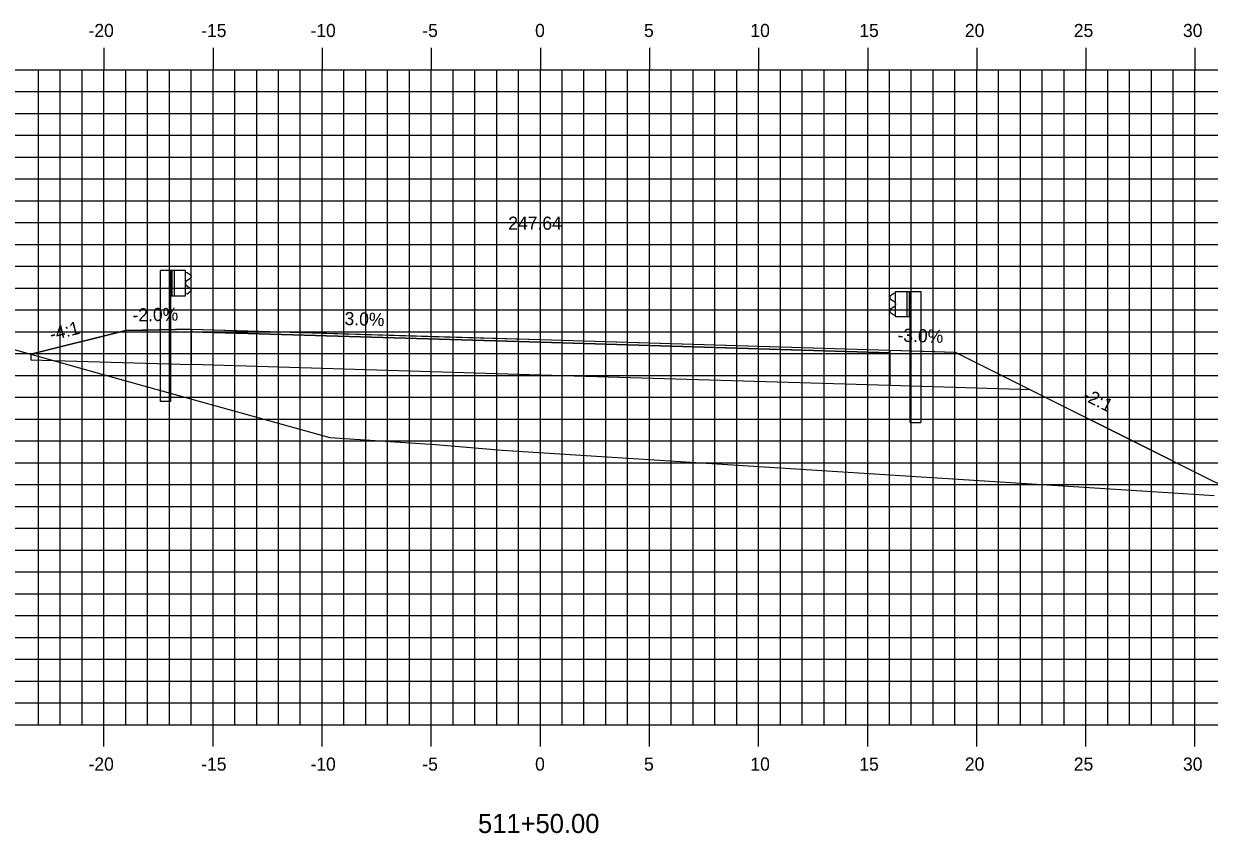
# Model space of a CAD drawing. Extents: x 1170543 to 1177585, y 609599 to 610623.
# Drawn here: x 1172598.6 to 1172652.9, y 610312.8 to 610349.9 of the extents above; entities that cross this region are included whole.
import ezdxf

# ---------------------------------------------------------------- set-up
doc = ezdxf.new("R2010")
doc.units = 0
for name, color, linetype in [('ANNOTATION', 7, 'Continuous'), ('D_Guardrail_Beam_Lt', 7, 'Continuous'), ('D_Guardrail_Beam_Rt', 7, 'Continuous'), ('D_Roadway_Centerline', 7, 'Continuous'), ('D_Roadway_Centerline_Text', 7, 'Continuous'), ('D_Roadway_Edge_Shoulder', 7, 'Continuous'), ('D_Roadway_Edge_TW', 7, 'Continuous'), ('D_Roadway_Pavement', 7, 'Continuous'), ('D_Roadway_SlopeLines', 7, 'Continuous'), ('D_Roadway_SubGrade', 7, 'Continuous'), ('H_V ANNOTATION', 7, 'Continuous'), ('MAJOR', 7, 'Continuous'), ('MINOR', 7, 'Continuous'), ('S_Roadway_Centerline', 7, 'Continuous')]:
    doc.layers.add(name, color=color, linetype=linetype)

msp = doc.modelspace()

# ---------------------------------------------------------------- linework, layer by layer
at = {"layer": 'D_Guardrail_Beam_Lt'}
for p, q in [((1172604.861, 610338.608), (1172604.861, 610332.608)), ((1172605.332, 610338.608), (1172604.861, 610338.608)), ((1172606.02, 610338.608), (1172605.332, 610338.608)), ((1172605.332, 610338.608), (1172605.332, 610337.442)), ((1172605.395, 610338.608), (1172605.395, 610337.442)), ((1172605.499, 610338.608), (1172605.499, 610337.442)), ((1172606.02, 610337.442), (1172606.02, 610338.608)), ((1172606.02, 610338.525), (1172606.094, 610338.511)), ((1172606.11, 610338.504), (1172606.253, 610338.404)), ((1172606.024, 610338.06), (1172606.024, 610337.99)), ((1172606.253, 610338.261), (1172606.058, 610338.125)), ((1172605.332, 610337.442), (1172606.02, 610337.442)), ((1172605.353, 610332.608), (1172605.353, 610337.442)), ((1172606.094, 610337.54), (1172606.02, 610337.525)), ((1172606.058, 610337.926), (1172606.253, 610337.789)), ((1172606.253, 610337.646), (1172606.11, 610337.546)), ((1172605.353, 610332.608), (1172604.861, 610332.608))]:
    msp.add_line(p, q, dxfattribs=at)
for centre, major_axis, start_param, end_param in [((1172606.086, 610338.47), (0.0417, 0), 0.959931, 1.376053), ((1172606.103, 610338.06), (-0.0789, 0), 5.323254, 6.283185), ((1172606.103, 610337.99), (-0.0789, 0), 6.283185, 7.243116), ((1172606.203, 610338.332), (0.0877, 0), 5.323254, 7.243116), ((1172606.086, 610337.58), (0.0417, 0), 4.907132, 5.323254), ((1172606.203, 610337.718), (0.0877, 0), 5.323254, 7.243116)]:
    msp.add_ellipse(centre, major_axis=major_axis, ratio=0.995501, start_param=start_param, end_param=end_param, dxfattribs=at)
at = {"layer": 'D_Guardrail_Beam_Rt'}
for p, q in [((1172638.471, 610337.544), (1172638.328, 610337.444)), ((1172638.561, 610337.565), (1172638.487, 610337.551)), ((1172638.561, 610337.648), (1172639.249, 610337.648)), ((1172638.561, 610336.482), (1172638.561, 610337.648)), ((1172639.082, 610337.648), (1172639.082, 610336.482)), ((1172639.186, 610337.648), (1172639.186, 610336.482)), ((1172639.249, 610337.648), (1172639.72, 610337.648)), ((1172639.249, 610337.648), (1172639.249, 610336.482)), ((1172639.72, 610337.648), (1172639.72, 610331.648)), ((1172638.328, 610337.301), (1172638.523, 610337.165)), ((1172638.523, 610336.966), (1172638.328, 610336.829)), ((1172638.557, 610337.1), (1172638.557, 610337.03)), ((1172638.328, 610336.686), (1172638.471, 610336.586)), ((1172638.487, 610336.58), (1172638.561, 610336.565)), ((1172639.249, 610336.482), (1172638.561, 610336.482)), ((1172639.228, 610331.648), (1172639.228, 610336.482)), ((1172639.228, 610331.648), (1172639.72, 610331.648))]:
    msp.add_line(p, q, dxfattribs=at)
for centre, major_axis, start_param, end_param in [((1172638.378, 610337.372), (-0.0877, 0), 5.323254, 7.243116), ((1172638.495, 610337.51), (-0.0417, 0), 4.907132, 5.323254), ((1172638.478, 610337.1), (0.0789, 0), 0, 0.959931), ((1172638.478, 610337.03), (0.0789, 0), 5.323254, 6.283185), ((1172638.378, 610336.758), (-0.0877, 0), 5.323254, 7.243116), ((1172638.495, 610336.62), (-0.0417, 0), 0.959931, 1.376053)]:
    msp.add_ellipse(centre, major_axis=major_axis, ratio=0.995501, start_param=start_param, end_param=end_param, dxfattribs=at)
at = {"layer": 'D_Roadway_Centerline'}
msp.add_lwpolyline([(1172598.928, 610334.771), (1172598.931, 610334.773), (1172598.931, 610334.773), (1172603.291, 610335.863), (1172603.291, 610335.863), (1172604.222, 610335.881), (1172606.291, 610335.923), (1172617.338, 610335.591), (1172622.291, 610335.443), (1172627.269, 610335.294), (1172638.291, 610334.963), (1172640.36, 610334.901), (1172641.291, 610334.873), (1172642.364, 610334.336), (1172644.748, 610333.144), (1172650.01, 610330.513), (1172652.373, 610329.331), (1172653.98, 610328.528), (1172654.678, 610328.179)], dxfattribs=at)
at = {"layer": 'D_Roadway_Edge_Shoulder'}
for points in [[(1172606.291, 610335.923), (1172606.291, 610335.798)], [(1172638.291, 610334.963), (1172638.291, 610334.838)]]:
    msp.add_lwpolyline(points, dxfattribs=at)
at = {"layer": 'D_Roadway_Edge_TW'}
msp.add_lwpolyline([(1172606.291, 610335.798), (1172606.291, 610335.923), (1172622.291, 610335.443), (1172638.291, 610334.963), (1172638.291, 610334.838), (1172622.291, 610335.318)], close=True, dxfattribs=at)
at = {"layer": 'D_Roadway_Pavement'}
msp.add_lwpolyline([(1172606.291, 610335.798), (1172606.291, 610335.798), (1172622.291, 610335.318), (1172638.291, 610334.838), (1172638.291, 610334.838), (1172622.291, 610335.318)], close=True, dxfattribs=at)
for points in [[(1172606.291, 610335.798), (1172606.291, 610335.798)], [(1172606.291, 610335.798), (1172606.291, 610335.798)], [(1172638.291, 610334.838), (1172638.291, 610334.838)], [(1172638.291, 610334.838), (1172638.291, 610334.838)]]:
    msp.add_lwpolyline(points, dxfattribs=at)
at = {"layer": 'D_Roadway_SlopeLines'}
msp.add_lwpolyline([(1172641.291, 610334.873), (1172652.373, 610329.331)], dxfattribs=at)
at = {"layer": 'D_Roadway_SubGrade'}
for points in [[(1172606.291, 610335.923), (1172603.291, 610335.863), (1172598.931, 610334.773), (1172598.931, 610334.519), (1172606.291, 610334.298)], [(1172606.291, 610334.298), (1172606.291, 610335.798), (1172622.291, 610335.318), (1172638.291, 610334.838), (1172638.291, 610333.338), (1172622.291, 610333.818)], [(1172638.291, 610334.963), (1172641.291, 610334.873), (1172644.748, 610333.144), (1172638.291, 610333.338)]]:
    msp.add_lwpolyline(points, close=True, dxfattribs=at)
at = {"layer": 'MAJOR'}
for p, q in [((1172602.28, 610348.803), (1172602.28, 610347.801)), ((1172607.28, 610348.803), (1172607.28, 610347.801)), ((1172612.28, 610348.803), (1172612.28, 610347.801)), ((1172617.28, 610348.803), (1172617.28, 610347.801)), ((1172622.28, 610348.803), (1172622.28, 610347.801)), ((1172627.28, 610348.803), (1172627.28, 610347.801)), ((1172632.28, 610348.803), (1172632.28, 610347.801)), ((1172637.28, 610348.803), (1172637.28, 610347.801)), ((1172642.28, 610348.803), (1172642.28, 610347.801)), ((1172647.28, 610348.803), (1172647.28, 610347.801)), ((1172652.28, 610348.803), (1172652.28, 610347.801)), ((1172552.28, 610347.801), (1172692.28, 610347.801)), ((1172552.28, 610347.801), (1172692.28, 610347.801)), ((1172602.28, 610317.801), (1172602.28, 610347.801)), ((1172607.28, 610317.801), (1172607.28, 610347.801)), ((1172612.28, 610317.801), (1172612.28, 610347.801)), ((1172617.28, 610317.801), (1172617.28, 610347.801)), ((1172622.28, 610317.801), (1172622.28, 610347.801)), ((1172627.28, 610317.801), (1172627.28, 610347.801)), ((1172632.28, 610317.801), (1172632.28, 610347.801)), ((1172637.28, 610317.801), (1172637.28, 610347.801)), ((1172642.28, 610317.801), (1172642.28, 610347.801)), ((1172647.28, 610317.801), (1172647.28, 610347.801)), ((1172652.28, 610317.801), (1172652.28, 610347.801)), ((1172552.28, 610342.801), (1172692.28, 610342.801)), ((1172552.28, 610337.801), (1172692.28, 610337.801)), ((1172552.28, 610332.801), (1172692.28, 610332.801)), ((1172552.28, 610327.801), (1172692.28, 610327.801)), ((1172552.28, 610322.801), (1172692.28, 610322.801)), ((1172552.28, 610317.801), (1172692.28, 610317.801)), ((1172552.28, 610317.801), (1172692.28, 610317.801)), ((1172602.28, 610316.799), (1172602.28, 610317.801)), ((1172607.28, 610316.799), (1172607.28, 610317.801)), ((1172612.28, 610316.799), (1172612.28, 610317.801)), ((1172617.28, 610316.799), (1172617.28, 610317.801)), ((1172622.28, 610316.799), (1172622.28, 610317.801)), ((1172627.28, 610316.799), (1172627.28, 610317.801)), ((1172632.28, 610316.799), (1172632.28, 610317.801)), ((1172637.28, 610316.799), (1172637.28, 610317.801)), ((1172642.28, 610316.799), (1172642.28, 610317.801)), ((1172647.28, 610316.799), (1172647.28, 610317.801)), ((1172652.28, 610316.799), (1172652.28, 610317.801))]:
    msp.add_line(p, q, dxfattribs=at)
at = {"layer": 'MINOR'}
for p, q in [((1172599.28, 610317.801), (1172599.28, 610347.801)), ((1172600.28, 610317.801), (1172600.28, 610347.801)), ((1172601.28, 610317.801), (1172601.28, 610347.801)), ((1172603.28, 610317.801), (1172603.28, 610347.801)), ((1172604.28, 610317.801), (1172604.28, 610347.801)), ((1172605.28, 610317.801), (1172605.28, 610347.801)), ((1172606.28, 610317.801), (1172606.28, 610347.801)), ((1172608.28, 610317.801), (1172608.28, 610347.801)), ((1172609.28, 610317.801), (1172609.28, 610347.801)), ((1172610.28, 610317.801), (1172610.28, 610347.801)), ((1172611.28, 610317.801), (1172611.28, 610347.801)), ((1172613.28, 610317.801), (1172613.28, 610347.801)), ((1172614.28, 610317.801), (1172614.28, 610347.801)), ((1172615.28, 610317.801), (1172615.28, 610347.801)), ((1172616.28, 610317.801), (1172616.28, 610347.801)), ((1172618.28, 610317.801), (1172618.28, 610347.801)), ((1172619.28, 610317.801), (1172619.28, 610347.801)), ((1172620.28, 610317.801), (1172620.28, 610347.801)), ((1172621.28, 610317.801), (1172621.28, 610347.801)), ((1172623.28, 610317.801), (1172623.28, 610347.801)), ((1172624.28, 610317.801), (1172624.28, 610347.801)), ((1172625.28, 610317.801), (1172625.28, 610347.801)), ((1172626.28, 610317.801), (1172626.28, 610347.801)), ((1172628.28, 610317.801), (1172628.28, 610347.801)), ((1172629.28, 610317.801), (1172629.28, 610347.801)), ((1172630.28, 610317.801), (1172630.28, 610347.801)), ((1172631.28, 610317.801), (1172631.28, 610347.801)), ((1172633.28, 610317.801), (1172633.28, 610347.801)), ((1172634.28, 610317.801), (1172634.28, 610347.801)), ((1172635.28, 610317.801), (1172635.28, 610347.801)), ((1172636.28, 610317.801), (1172636.28, 610347.801)), ((1172638.28, 610317.801), (1172638.28, 610347.801)), ((1172639.28, 610317.801), (1172639.28, 610347.801)), ((1172640.28, 610317.801), (1172640.28, 610347.801)), ((1172641.28, 610317.801), (1172641.28, 610347.801)), ((1172643.28, 610317.801), (1172643.28, 610347.801)), ((1172644.28, 610317.801), (1172644.28, 610347.801)), ((1172645.28, 610317.801), (1172645.28, 610347.801)), ((1172646.28, 610317.801), (1172646.28, 610347.801)), ((1172648.28, 610317.801), (1172648.28, 610347.801)), ((1172649.28, 610317.801), (1172649.28, 610347.801)), ((1172650.28, 610317.801), (1172650.28, 610347.801)), ((1172651.28, 610317.801), (1172651.28, 610347.801)), ((1172552.28, 610346.801), (1172692.28, 610346.801)), ((1172552.28, 610345.801), (1172692.28, 610345.801)), ((1172552.28, 610344.801), (1172692.28, 610344.801)), ((1172552.28, 610343.801), (1172692.28, 610343.801)), ((1172552.28, 610341.801), (1172692.28, 610341.801)), ((1172552.28, 610340.801), (1172692.28, 610340.801)), ((1172552.28, 610339.801), (1172692.28, 610339.801)), ((1172552.28, 610338.801), (1172692.28, 610338.801)), ((1172552.28, 610336.801), (1172692.28, 610336.801)), ((1172552.28, 610335.801), (1172692.28, 610335.801)), ((1172552.28, 610334.801), (1172692.28, 610334.801)), ((1172552.28, 610333.801), (1172692.28, 610333.801)), ((1172552.28, 610331.801), (1172692.28, 610331.801)), ((1172552.28, 610330.801), (1172692.28, 610330.801)), ((1172552.28, 610329.801), (1172692.28, 610329.801)), ((1172552.28, 610328.801), (1172692.28, 610328.801)), ((1172552.28, 610326.801), (1172692.28, 610326.801)), ((1172552.28, 610325.801), (1172692.28, 610325.801)), ((1172552.28, 610324.801), (1172692.28, 610324.801)), ((1172552.28, 610323.801), (1172692.28, 610323.801)), ((1172552.28, 610321.801), (1172692.28, 610321.801)), ((1172552.28, 610320.801), (1172692.28, 610320.801)), ((1172552.28, 610319.801), (1172692.28, 610319.801)), ((1172552.28, 610318.801), (1172692.28, 610318.801))]:
    msp.add_line(p, q, dxfattribs=at)
at = {"layer": 'S_Roadway_Centerline'}
msp.add_lwpolyline([(1172588.744, 610337.629), (1172602.461, 610333.783), (1172612.634, 610330.964), (1172617.48, 610330.636), (1172620.525, 610330.386), (1172650.324, 610328.48), (1172653.165, 610328.295)], dxfattribs=at)

# ---------------------------------------------------------------- texts
at = {"layer": 'ANNOTATION'}
for s, rotation, p in [('-2.0%', 1.1458, (1172603.594, 610336.269)), ('3.0%', 358.2816, (1172613.299, 610336.113)), ('-4:1', 14.0362, (1172599.871, 610335.381)), ('-3.0%', 358.2816, (1172638.639, 610335.353)), ('-2:1', 333.4349, (1172647.085, 610332.714))]:
    msp.add_text(s, height=0.6, rotation=rotation, dxfattribs=at).set_placement(p)
at = {"layer": 'D_Roadway_Centerline'}
for s, p in [('C', (1172622.285, 610335.443)), ('L', (1172622.291, 610335.435))]:
    msp.add_text(s, height=0.0146, dxfattribs=at).set_placement(p)
at = {"layer": 'D_Roadway_Centerline_Text'}
msp.add_text('247.64', height=0.6, dxfattribs=at).set_placement((1172620.808, 610340.475))
msp.add_text('247.64', height=0.6, dxfattribs=at).set_placement((1172620.808, 610340.475))
at = {"layer": 'H_V ANNOTATION'}
for s, height, p in [('-20', 0.6, (1172601.574, 610349.301)), ('-15', 0.6, (1172606.737, 610349.301)), ('-10', 0.6, (1172611.745, 610349.301)), ('-5', 0.6, (1172616.871, 610349.301)), ('0', 0.6, (1172622.039, 610349.301)), ('5', 0.6, (1172627.031, 610349.301)), ('10', 0.6, (1172631.905, 610349.301)), ('15', 0.6, (1172636.897, 610349.301)), ('20', 0.6, (1172641.734, 610349.301)), ('25', 0.6, (1172646.726, 610349.301)), ('30', 0.6, (1172651.729, 610349.301)), ('-20', 0.6, (1172601.574, 610315.701)), ('-15', 0.6, (1172606.737, 610315.701)), ('-10', 0.6, (1172611.745, 610315.701)), ('-5', 0.6, (1172616.871, 610315.701)), ('0', 0.6, (1172622.039, 610315.701)), ('5', 0.6, (1172627.031, 610315.701)), ('10', 0.6, (1172631.905, 610315.701)), ('15', 0.6, (1172636.897, 610315.701)), ('20', 0.6, (1172641.734, 610315.701)), ('25', 0.6, (1172646.726, 610315.701)), ('30', 0.6, (1172651.729, 610315.701)), ('511+50.00', 0.875, (1172619.424, 610312.844))]:
    msp.add_text(s, height=height, dxfattribs=at).set_placement(p)

doc.saveas('drawing.dxf')
